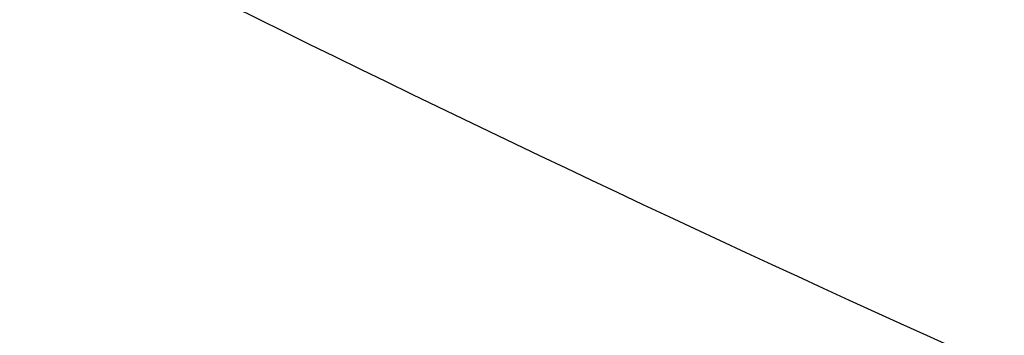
# Model space of a CAD drawing. Header units: millimetres. Extents: x -1649 to 240, y -242 to 238.
# Tile 354 of 656: x -10.26 to -9.28, y -22.402 to -22.088. Entities that reach past the tile are written whole.
import ezdxf

# ---------------------------------------------------------------- set-up
doc = ezdxf.new("R2010")
doc.units = ezdxf.units.MM
for name, color, linetype, true_color in [('BOMBILLA', 7, 'Continuous', 0xfff700), ('NEGRO', 7, 'Continuous', 0x292828), ('PANTALLA', 7, 'Continuous', 0xffffff)]:
    doc.layers.add(name, color=color, linetype=linetype, true_color=true_color)

# ---------------------------------------------------------------- blocks, each defined once
blk = doc.blocks.new('DOME M 29914')
at = {"layer": 'BOMBILLA', "extrusion": (0, 0, -1)}
blk.add_arc((-12.50152331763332, -0.01811837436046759, -330.6345638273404), 24.05871559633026, 180.8118392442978, 0.8118392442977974, dxfattribs=at)
at = {"layer": 'NEGRO', "extrusion": (0, 0, -1)}
for centre, radius, start, end in [((-12.49999999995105, -1.341600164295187e-10, -253.25), 211.4999999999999, 292.5907274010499, 112.5907273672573), ((-12.49999999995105, -1.341600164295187e-10, -253.5), 210, 329.857864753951, 149.8578647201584), ((-12.49999999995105, -1.341600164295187e-10, -253.25), 210.4999999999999, 292.5907274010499, 112.5907273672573), ((-12.49999999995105, -1.341600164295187e-10, -253.5), 206, 329.857864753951, 149.8578647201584), ((-12.49999999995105, -1.341600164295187e-10, -247), 199.5, 292.5907274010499, 112.5907273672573), ((-12.49999999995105, -1.341500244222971e-10, -258.5), 211.5, 292.590727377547, 112.5907273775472), ((-12.49999999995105, -1.341506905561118e-10, -248), 210.5, 292.590727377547, 112.5907273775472), ((-12.49999999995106, -1.341466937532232e-10, -258.4999999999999), 210.5, 292.5907273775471, 112.5907273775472), ((-12.49999999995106, -1.341513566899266e-10, -247.5), 199.5, 292.5907273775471, 112.5907273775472), ((-12.49999999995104, -1.341606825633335e-10, -259.5), 210, 329.8578647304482, 149.8578647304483), ((-12.49999999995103, -1.341431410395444e-10, -259.5), 206, 329.8578647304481, 149.8578647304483), ((-12.49999999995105, -1.341600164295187e-10, -253.25), 211.4999999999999, 112.5907273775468, 292.5907274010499), ((-12.49999999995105, -1.341950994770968e-10, -248), 211.5, 112.5907273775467, 292.5907273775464), ((-12.49999999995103, -1.341977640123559e-10, -258.4999999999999), 211.5, 112.5907273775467, 292.5907273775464), ((-12.49999999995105, -1.341600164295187e-10, -253.25), 210.4999999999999, 112.5907273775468, 292.5907274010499), ((-12.49999999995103, -1.341911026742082e-10, -258.5), 210.5, 112.5907273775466, 292.5907273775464), ((-12.49999999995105, -1.341600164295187e-10, -247), 199.5, 112.5907273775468, 292.5907274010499), ((-12.49999999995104, -1.341873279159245e-10, -247.5), 199.5, 112.5907273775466, 292.5907273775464), ((-12.49999999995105, -1.341600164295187e-10, -253.5), 210, 149.8578647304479, 329.857864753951), ((-12.49999999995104, -1.341280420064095e-10, -259.5), 210, 149.8578647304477, 329.8578647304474), ((-12.49999999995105, -1.341600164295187e-10, -253.5), 206, 149.8578647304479, 329.857864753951), ((-12.49999999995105, -1.341633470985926e-10, -259.5), 206, 149.8578647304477, 329.8578647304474), ((-12.49999999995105, -1.341600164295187e-10, -265.119279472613), 28.40000000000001, 60.27582303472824, 240.2758230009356), ((-12.49999999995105, -1.341569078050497e-10, -265.619279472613), 26.30000000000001, 60.27582301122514, 240.2758230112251), ((-12.49999999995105, -1.341600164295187e-10, -264.369279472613), 26.30000000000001, 60.27582303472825, 240.2758230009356), ((-12.49999999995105, -1.341582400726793e-10, -267.119279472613), 28.40000000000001, 60.27582301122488, 240.2758230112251), ((-12.49999999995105, -1.341600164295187e-10, -265.119279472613), 28.40000000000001, 240.2758230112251, 60.27582303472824), ((-12.49999999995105, -1.3417089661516e-10, -267.119279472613), 28.4, 240.2758230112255, 60.27582301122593), ((-12.49999999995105, -1.341600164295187e-10, -264.369279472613), 26.30000000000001, 240.2758230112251, 60.27582303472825), ((-12.49999999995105, -1.341686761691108e-10, -265.619279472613), 26.3, 240.2758230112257, 60.27582301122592), ((-12.49999999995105, -1.341682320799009e-10, -275.919279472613), 23.1, 240.2758230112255, 60.27582301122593), ((-12.49999999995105, -1.341582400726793e-10, -256.5), 26, 227.962105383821, 47.96210538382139), ((-12.4999999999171, -7.470535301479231e-11, -275.919279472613), 21.85790949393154, 240.2758230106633, 60.27582301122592), ((-12.49999999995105, -1.341600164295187e-10, -273.571862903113), 20.59548659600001, 259.7877403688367, 60.27582302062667), ((-12.49999999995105, -1.341600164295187e-10, -267.568868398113), 20.59548659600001, 260.1318514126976, 60.27582303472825), ((-12.49999999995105, -1.341600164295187e-10, -270.867860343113), 20.59548659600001, 240.2758230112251, 60.27582303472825), ((-12.49999999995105, -1.341631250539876e-10, -252.7), 21.75, 227.962105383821, 47.9621053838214), ((-12.49999999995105, -1.341640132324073e-10, -252.7), 20.95, 227.962105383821, 47.9621053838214), ((-12.49999999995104, -1.341553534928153e-10, -221), 20.94999999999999, 227.9621053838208, 47.9621053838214), ((-12.49999999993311, -1.141173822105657e-10, -281.3), 19.1499999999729, 227.9621053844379, 47.9621053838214), ((-12.49999999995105, -1.341600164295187e-10, -278.271747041), 19.85, 240.4672693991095, 34.66480464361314), ((-12.49999999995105, -1.341600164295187e-10, -275.271747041), 19.85, 240.4672693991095, 34.66480464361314), ((-12.49999999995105, -1.341600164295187e-10, -272.271747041), 19.85, 240.4672693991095, 34.66480464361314), ((-12.49999999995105, -1.341600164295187e-10, -269.271747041), 19.85, 240.4672693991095, 34.66480464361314), ((-12.49999999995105, -1.341600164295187e-10, -266.271747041), 19.85, 240.4672693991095, 34.66480464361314), ((-12.49999999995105, -1.341600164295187e-10, -263.271747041), 19.85, 240.4672693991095, 34.66480464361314), ((-12.49999999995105, -1.341600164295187e-10, -260.271747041), 19.85, 240.4672693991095, 34.66480464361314), ((-12.49999999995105, -1.341600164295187e-10, -257.271747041), 19.85, 240.4672693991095, 34.66480464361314), ((-12.49999999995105, -1.341600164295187e-10, -254.271747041), 19.85, 240.4672693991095, 34.66480464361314), ((-12.49999999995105, -1.341600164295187e-10, -251.271747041), 19.85, 240.4672693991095, 34.66480464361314), ((-12.49999999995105, -1.341600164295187e-10, -248.271747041), 19.85, 240.4672693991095, 34.66480464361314), ((-12.49999999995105, -1.341600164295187e-10, -245.271747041), 19.85, 240.4672693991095, 34.66480464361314), ((-12.49999999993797, -1.262969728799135e-10, -242.3), 19.85000000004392, 237.220322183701, 30.95717537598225), ((-12.49999999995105, -1.341600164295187e-10, -258.5), 32.49999999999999, 179.8578647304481, 359.8578647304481), ((-12.49999999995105, -1.341600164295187e-10, -257.5), 32.49999999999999, 179.8578647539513, 359.8578647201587), ((-12.49999999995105, -1.341600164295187e-10, -258.4999999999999), 20.25, 179.8578647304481, 359.8578647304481), ((-12.49999999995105, -1.341600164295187e-10, -242.9861459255), 19.85, 227.9621053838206, 308.5412627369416), ((-12.49999999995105, -1.341600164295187e-10, -271.519279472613), 23.10000000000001, 271.3777590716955, 317.1738869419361), ((-12.49999999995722, -1.265829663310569e-10, -274.9192794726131), 20.59548659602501, 240.2758230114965, 309.1348829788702)]:
    blk.add_arc(centre, radius, start, end, dxfattribs=at)
at = {"layer": 'NEGRO'}
for centre, radius, start, end in [((12.49999999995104, -1.341891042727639e-10, 248), 211.5, 67.4092726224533, 247.4092726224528), ((12.49999999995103, -1.341704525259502e-10, 246.5), 210, 67.4092726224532, 247.4092726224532), ((12.49999999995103, -1.341822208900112e-10, 247.5), 210, 67.40927262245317, 210.1421352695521), ((12.49999999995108, -1.341893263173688e-10, 247.5), 210.0000000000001, 67.40927262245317, 210.1421352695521), ((12.49999999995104, -1.341498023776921e-10, 247.5), 206, 30.14213526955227, 210.1421352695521), ((12.49999999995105, -1.341773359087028e-10, 246.5), 199.5, 67.40927262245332, 247.4092726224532), ((12.49999999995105, -1.341449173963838e-10, 248), 210.5, 247.4092726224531, 67.4092726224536), ((12.49999999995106, -1.341553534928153e-10, 246.5), 210, 247.4092726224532, 67.4092726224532), ((12.49999999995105, -1.34168010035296e-10, 246.5), 199.5, 247.4092726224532, 67.4092726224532), ((12.49999999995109, -1.341751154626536e-10, 247.5), 210, 247.4092726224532, 30.14213526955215), ((12.49999999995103, -1.341253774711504e-10, 247.5), 210.0000000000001, 247.4092726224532, 30.14213526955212), ((12.49999999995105, -1.341600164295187e-10, 247.5), 206, 210.1421352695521, 30.14213526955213), ((12.49999999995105, -1.341644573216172e-10, 263.1192794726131), 28.4, 299.7241769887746, 119.7241769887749), ((12.49999999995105, -1.341675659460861e-10, 263.1192794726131), 26.3, 299.7241769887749, 119.7241769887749), ((12.49999999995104, -1.341537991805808e-10, 263.119279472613), 28.40000000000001, 119.7241769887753, 299.7241769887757), ((12.49999999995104, -1.341571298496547e-10, 263.119279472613), 26.30000000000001, 119.7241769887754, 299.7241769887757), ((12.49999999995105, -1.341597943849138e-10, 255.7), 26, 132.0378946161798, 312.0378946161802), ((12.49999999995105, -1.341600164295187e-10, 256.1), 26, 132.0378946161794, 312.0378946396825), ((12.49999999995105, -1.341600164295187e-10, 269.359777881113), 21.85790949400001, 119.7241769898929, 299.724176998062), ((12.49999999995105, -1.341600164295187e-10, 272.359777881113), 21.85790949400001, 119.7241769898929, 299.724176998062), ((12.49999999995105, -1.341600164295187e-10, 274.513097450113), 21.85790949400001, 119.7241769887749, 286.8801097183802), ((12.49999999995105, -1.341617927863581e-10, 256.5), 24.75, 132.0378946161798, 312.0378946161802), ((12.49999999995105, -1.341622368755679e-10, 255.7), 24.75, 132.0378946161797, 312.0378946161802), ((12.49999999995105, -1.341604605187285e-10, 265.619279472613), 20.59548659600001, 119.7241769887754, 299.7241769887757), ((12.49999999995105, -1.341640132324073e-10, 221), 21.75, 132.0378946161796, 312.0378946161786), ((12.49999999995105, -1.341600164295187e-10, 236.85), 21.75, 132.0378946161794, 312.0378946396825), ((12.49999999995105, -1.341600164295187e-10, 236.85), 20.95, 132.0378946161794, 312.0378946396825), ((12.49999999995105, -1.341600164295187e-10, 256.5), 32.49999999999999, 180.1421352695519, 0.1421352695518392), ((12.49999999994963, -1.929703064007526e-10, 267.1192794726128), 23.09999999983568, 222.8261130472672, 268.6222409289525)]:
    blk.add_arc(centre, radius, start, end, dxfattribs=at)
for points, weights in [([(93.57808880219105, 194.866481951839, 246.9393398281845), (-296.1548751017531, 357.0226595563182, 246.9393398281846), (-458.3110527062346, -32.71030434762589, 246.9393398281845), (-68.57808880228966, -194.8664819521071, 246.9393398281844)], [0.8164906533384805, 0.2721635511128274, 0.2721635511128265, 0.8164906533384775]), ([(93.3064566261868, 194.2136297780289, 247.6464466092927), (-295.1208029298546, 355.826543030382, 247.6464466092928), (-456.7337161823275, -32.60071652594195, 247.6464466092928), (-68.3064566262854, -194.213629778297, 247.6464466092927)], [0.8164906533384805, 0.2721635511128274, 0.2721635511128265, 0.8164906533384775]), ([(-68.57808880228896, -194.8664819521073, 246.9393398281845), (321.1548751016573, -357.0226595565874, 246.9393398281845), (483.3110527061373, 32.71030434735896, 246.9393398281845), (93.57808880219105, 194.866481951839, 246.9393398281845)], [0.8164906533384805, 0.2721635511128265, 0.2721635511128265, 0.8164906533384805]), ([(-68.3064566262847, -194.2136297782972, 247.6464466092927), (320.1208029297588, -355.8265430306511, 247.6464466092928), (481.7337161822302, 32.600716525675, 247.6464466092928), (93.3064566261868, 194.2136297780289, 247.6464466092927)], [0.8164906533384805, 0.2721635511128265, 0.2721635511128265, 0.8164906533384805]), ([(-2.652660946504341, 16.8063681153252, 254.821320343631), (-36.26539717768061, -13.49895377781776, 254.8213203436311), (-5.960075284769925, -47.11169000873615, 254.8213203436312), (27.65266094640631, -16.80636811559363, 254.8213203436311)], [0.8164906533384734, 0.2721635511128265, 0.2721635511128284, 0.816490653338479]), ([(-2.273865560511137, 16.38623235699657, 255.3870057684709), (-35.04633027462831, -13.1614987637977, 255.3870057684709), (-5.498599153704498, -45.93396347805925, 255.3870057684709), (27.27386556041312, -16.38623235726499, 255.3870057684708)], [0.816490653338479, 0.2721635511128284, 0.2721635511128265, 0.8164906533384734]), ([(-1.573958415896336, 15.60993985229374, 219.2322330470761), (-32.79383812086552, -12.53797697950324, 219.2322330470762), (-4.645921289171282, -43.75785668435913, 219.2322330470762), (26.57395841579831, -15.60993985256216, 219.2322330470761)], [0.816490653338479, 0.2721635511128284, 0.2721635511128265, 0.8164906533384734]), ([(-1.195163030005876, 15.18980409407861, 219.7979184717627), (-31.57477121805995, -12.20052196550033, 219.7979184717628), (-4.184445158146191, -42.58013015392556, 219.7979184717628), (26.19516302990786, -15.18980409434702, 219.7979184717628)], [0.8164906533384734, 0.2721635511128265, 0.2721635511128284, 0.816490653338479])]:
    blk.add_rational_spline(points, weights, degree=3, dxfattribs=at)
for points, weights, knots in [([(6.907576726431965, -20.47675540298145, 265.680037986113), (18.72983697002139, -23.70554248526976, 265.930037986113), (27.43717872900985, -15.08155832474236, 266.180037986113), (36.14452048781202, -6.457574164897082, 266.430037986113), (33.02960200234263, 5.395197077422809, 266.680037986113), (29.91468351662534, 17.24796832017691, 266.930037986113), (18.09242327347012, 20.47675540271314, 267.180037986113), (6.270163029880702, 23.70554248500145, 267.430037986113), (-2.437178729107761, 15.08155832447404, 267.680037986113), (-11.14452048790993, 6.457574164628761, 267.9300379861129), (-8.029602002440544, -5.39519707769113, 268.180037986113), (-4.914683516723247, -17.24796832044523, 268.430037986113), (6.907576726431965, -20.47675540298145, 268.680037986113), (18.72983697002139, -23.70554248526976, 268.930037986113), (27.43717872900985, -15.08155832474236, 269.180037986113), (36.14452048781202, -6.457574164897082, 269.430037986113), (33.02960200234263, 5.395197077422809, 269.680037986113), (29.91468351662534, 17.24796832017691, 269.930037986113), (18.09242327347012, 20.47675540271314, 270.180037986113), (6.270163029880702, 23.70554248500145, 270.430037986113), (-2.437178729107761, 15.08155832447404, 270.680037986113), (-11.14452048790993, 6.457574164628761, 270.9300379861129), (-8.029602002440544, -5.39519707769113, 271.180037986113), (-4.914683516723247, -17.24796832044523, 271.430037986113), (6.907576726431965, -20.47675540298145, 271.680037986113), (18.72983697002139, -23.70554248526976, 271.930037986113), (27.43717872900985, -15.08155832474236, 272.180037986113), (36.14452048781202, -6.457574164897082, 272.430037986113), (33.02960200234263, 5.395197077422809, 272.680037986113), (29.91468351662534, 17.24796832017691, 272.930037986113), (18.09242327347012, 20.47675540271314, 273.180037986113), (6.270163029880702, 23.70554248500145, 273.430037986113), (-2.437178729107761, 15.08155832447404, 273.680037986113), (-11.14452048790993, 6.457574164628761, 273.9300379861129), (-8.029602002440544, -5.39519707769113, 274.180037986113), (-4.914683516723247, -17.24796832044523, 274.430037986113), (6.907576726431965, -20.47675540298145, 274.680037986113), (18.72983697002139, -23.70554248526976, 274.930037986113), (27.43717872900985, -15.08155832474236, 275.180037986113), (33.52303629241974, -9.053962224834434, 275.3547714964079), (33.72102674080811, -0.4906464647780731, 275.5505846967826)], [1, 0.866025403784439, 1, 0.866025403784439, 1, 0.866025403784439, 1, 0.866025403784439, 1, 0.866025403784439, 1, 0.866025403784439, 1, 0.866025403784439, 1, 0.866025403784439, 1, 0.866025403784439, 1, 0.866025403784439, 1, 0.866025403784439, 1, 0.866025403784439, 1, 0.866025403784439, 1, 0.866025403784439, 1, 0.866025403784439, 1, 0.866025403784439, 1, 0.866025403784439, 1, 0.866025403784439, 1, 0.866025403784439, 1, 0.9024248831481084, 0.946979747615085], [0, 0, 0, 0.0416666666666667, 0.0416666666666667, 0.0833333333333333, 0.0833333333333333, 0.125, 0.125, 0.166666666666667, 0.166666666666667, 0.208333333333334, 0.208333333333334, 0.25, 0.25, 0.291666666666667, 0.291666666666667, 0.333333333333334, 0.333333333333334, 0.375, 0.375, 0.416666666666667, 0.416666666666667, 0.458333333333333, 0.458333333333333, 0.5, 0.5, 0.541666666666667, 0.541666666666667, 0.583333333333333, 0.583333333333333, 0.625, 0.625, 0.666666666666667, 0.666666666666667, 0.708333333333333, 0.708333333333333, 0.75, 0.75, 0.791666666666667, 0.791666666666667, 0.8220129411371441, 0.8220129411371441, 0.8220129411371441]), ([(6.907576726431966, -20.47675540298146, 267.788785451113), (18.72983697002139, -23.70554248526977, 268.038785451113), (27.43717872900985, -15.08155832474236, 268.288785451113), (36.14452048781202, -6.457574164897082, 268.538785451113), (33.02960200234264, 5.39519707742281, 268.788785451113), (29.91468351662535, 17.24796832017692, 269.038785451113), (18.09242327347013, 20.47675540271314, 269.288785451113), (6.270163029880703, 23.70554248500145, 269.538785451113), (-2.437178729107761, 15.08155832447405, 269.788785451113), (-11.14452048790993, 6.457574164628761, 270.038785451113), (-8.029602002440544, -5.39519707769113, 270.288785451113), (-4.914683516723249, -17.24796832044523, 270.538785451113), (6.907576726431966, -20.47675540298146, 270.788785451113), (18.72983697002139, -23.70554248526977, 271.038785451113), (27.43717872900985, -15.08155832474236, 271.288785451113), (36.14452048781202, -6.457574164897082, 271.538785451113), (33.02960200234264, 5.39519707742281, 271.788785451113), (29.91468351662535, 17.24796832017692, 272.038785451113), (18.09242327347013, 20.47675540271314, 272.288785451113), (6.270163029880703, 23.70554248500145, 272.538785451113), (-2.437178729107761, 15.08155832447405, 272.788785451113), (-11.14452048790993, 6.457574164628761, 273.038785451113), (-8.029602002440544, -5.39519707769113, 273.288785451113), (-4.914683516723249, -17.24796832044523, 273.538785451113), (6.907576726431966, -20.47675540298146, 273.788785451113), (18.72983697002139, -23.70554248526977, 274.038785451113), (27.43717872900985, -15.08155832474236, 274.288785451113), (36.14452048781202, -6.457574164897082, 274.538785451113), (33.02960200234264, 5.39519707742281, 274.788785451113), (29.91468351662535, 17.24796832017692, 275.038785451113), (18.09242327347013, 20.47675540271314, 275.288785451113), (12.34638650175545, 22.04606016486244, 275.4102942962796), (6.622775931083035, 20.39683669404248, 275.5505617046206)], [1, 0.866025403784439, 1, 0.866025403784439, 1, 0.866025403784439, 1, 0.866025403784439, 1, 0.866025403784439, 1, 0.866025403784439, 1, 0.866025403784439, 1, 0.866025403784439, 1, 0.866025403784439, 1, 0.866025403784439, 1, 0.866025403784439, 1, 0.866025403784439, 1, 0.866025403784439, 1, 0.866025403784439, 1, 0.866025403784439, 1, 0.9300682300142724, 0.9331421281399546], [0, 0, 0, 0.0416666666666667, 0.0416666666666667, 0.0833333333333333, 0.0833333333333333, 0.125, 0.125, 0.166666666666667, 0.166666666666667, 0.208333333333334, 0.208333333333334, 0.25, 0.25, 0.291666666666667, 0.291666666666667, 0.333333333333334, 0.333333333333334, 0.375, 0.375, 0.416666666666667, 0.416666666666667, 0.458333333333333, 0.458333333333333, 0.5, 0.5, 0.541666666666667, 0.541666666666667, 0.583333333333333, 0.583333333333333, 0.625, 0.625, 0.646749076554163, 0.646749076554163, 0.646749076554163]), ([(23.33770145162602, -18.98189755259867, 274.5958667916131), (15.47519105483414, -23.47099249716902, 274.395818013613), (6.74127664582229, -21.08566605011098, 274.216459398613), (-5.432538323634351, -17.76086557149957, 273.9664593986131), (-8.640084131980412, -5.555632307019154, 273.716459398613), (-11.84762994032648, 6.649600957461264, 273.466459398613), (-2.881360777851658, 15.53003374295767, 273.216459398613), (-0.8367582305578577, 17.55506279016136, 273.159451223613), (1.662298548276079, 18.98189755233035, 273.095866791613)], [0.94918348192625, 0.900100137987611, 1, 0.866025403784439, 1, 0.866025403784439, 1, 0.965925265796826, 0.949183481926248], [3.772535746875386, 3.772535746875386, 3.772535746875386, 3.803605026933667, 3.803605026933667, 3.845271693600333, 3.845271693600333, 3.886938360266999, 3.886938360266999, 3.897535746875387, 3.897535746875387, 3.897535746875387]), ([(23.33770145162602, -18.98189755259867, 271.595866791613), (15.47519105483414, -23.47099249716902, 271.3958180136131), (6.74127664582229, -21.08566605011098, 271.216459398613), (-5.432538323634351, -17.76086557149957, 270.9664593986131), (-8.640084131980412, -5.555632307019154, 270.716459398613), (-11.84762994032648, 6.649600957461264, 270.4664593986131), (-2.881360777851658, 15.53003374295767, 270.216459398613), (-0.8367582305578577, 17.55506279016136, 270.159451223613), (1.662298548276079, 18.98189755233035, 270.095866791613)], [0.94918348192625, 0.900100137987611, 1, 0.866025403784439, 1, 0.866025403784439, 1, 0.965925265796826, 0.949183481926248], [4.022535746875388, 4.022535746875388, 4.022535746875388, 4.053605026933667, 4.053605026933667, 4.095271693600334, 4.095271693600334, 4.136938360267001, 4.136938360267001, 4.147535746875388, 4.147535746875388, 4.147535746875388]), ([(1.662298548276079, 18.98189755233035, 267.123688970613), (-0.8367582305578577, 17.55506279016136, 267.187273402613), (-2.881360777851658, 15.53003374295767, 267.244281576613), (-11.84762994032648, 6.649600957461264, 267.494281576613), (-8.640084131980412, -5.555632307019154, 267.744281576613), (-5.432538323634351, -17.76086557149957, 267.9942815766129), (6.74127664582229, -21.08566605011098, 268.244281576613), (15.47519105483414, -23.47099249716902, 268.4236401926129), (23.33770145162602, -18.98189755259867, 268.623688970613)], [0.949183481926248, 0.965925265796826, 1, 0.866025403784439, 1, 0.866025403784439, 1, 0.900100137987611, 0.949183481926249], [0.156069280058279, 0.156069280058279, 0.156069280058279, 0.166666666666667, 0.166666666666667, 0.208333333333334, 0.208333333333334, 0.25, 0.25, 0.281069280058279, 0.281069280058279, 0.281069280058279]), ([(1.662298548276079, 18.98189755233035, 270.123688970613), (-0.8367582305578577, 17.55506279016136, 270.1872734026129), (-2.881360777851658, 15.53003374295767, 270.244281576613), (-11.84762994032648, 6.649600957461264, 270.4942815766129), (-8.640084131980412, -5.555632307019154, 270.744281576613), (-5.432538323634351, -17.76086557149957, 270.9942815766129), (6.74127664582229, -21.08566605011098, 271.244281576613), (15.47519105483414, -23.47099249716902, 271.4236401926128), (23.33770145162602, -18.98189755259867, 271.623688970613)], [0.949183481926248, 0.965925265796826, 1, 0.866025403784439, 1, 0.866025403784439, 1, 0.900100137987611, 0.94918348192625], [0.406069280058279, 0.406069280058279, 0.406069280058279, 0.416666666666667, 0.416666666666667, 0.458333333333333, 0.458333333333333, 0.5, 0.5, 0.53106928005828, 0.53106928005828, 0.53106928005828]), ([(1.662298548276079, 18.98189755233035, 273.123688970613), (-0.8367582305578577, 17.55506279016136, 273.1872734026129), (-2.881360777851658, 15.53003374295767, 273.244281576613), (-11.84762994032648, 6.649600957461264, 273.494281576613), (-8.640084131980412, -5.555632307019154, 273.744281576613), (-5.432538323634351, -17.76086557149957, 273.994281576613), (6.74127664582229, -21.08566605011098, 274.244281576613), (15.47519105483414, -23.47099249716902, 274.4236401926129), (23.33770145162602, -18.98189755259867, 274.623688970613)], [0.949183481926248, 0.965925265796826, 1, 0.866025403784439, 1, 0.866025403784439, 1, 0.900100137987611, 0.94918348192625], [0.656069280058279, 0.656069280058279, 0.656069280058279, 0.666666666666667, 0.666666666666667, 0.708333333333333, 0.708333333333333, 0.75, 0.75, 0.78106928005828, 0.78106928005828, 0.78106928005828]), ([(22.71176041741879, -17.88558126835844, 272.4952017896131), (15.30335626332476, -22.11540456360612, 272.2951530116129), (7.073876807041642, -19.86784475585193, 272.1157943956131), (-4.396828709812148, -16.7350710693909, 271.865794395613), (-7.419119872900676, -5.234761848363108, 271.6157943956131), (-10.44141103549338, 6.265547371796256, 271.365794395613), (-1.992996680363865, 14.63308290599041, 271.1157943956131), (-0.06648196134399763, 16.5411546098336, 271.058786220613), (2.288239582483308, 17.88558126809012, 270.995201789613)], [0.949183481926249, 0.900100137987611, 1, 0.866025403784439, 1, 0.866025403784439, 1, 0.965925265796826, 0.949183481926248], [1.281069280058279, 1.281069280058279, 1.281069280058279, 1.312138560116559, 1.312138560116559, 1.353805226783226, 1.353805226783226, 1.395471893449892, 1.395471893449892, 1.40606928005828, 1.40606928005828, 1.40606928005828]), ([(22.71176041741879, -17.88558126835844, 269.495201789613), (15.30335626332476, -22.11540456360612, 269.295153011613), (7.073876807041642, -19.86784475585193, 269.1157943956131), (-4.396828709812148, -16.7350710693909, 268.865794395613), (-7.419119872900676, -5.234761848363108, 268.6157943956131), (-10.44141103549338, 6.265547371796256, 268.365794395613), (-1.992996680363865, 14.63308290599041, 268.1157943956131), (-0.06648196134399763, 16.5411546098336, 268.0587862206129), (2.288239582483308, 17.88558126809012, 267.9952017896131)], [0.949183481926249, 0.900100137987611, 1, 0.866025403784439, 1, 0.866025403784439, 1, 0.965925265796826, 0.949183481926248], [6.203731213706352, 6.203731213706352, 6.203731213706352, 6.234800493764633, 6.234800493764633, 6.2764671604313, 6.2764671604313, 6.318133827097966, 6.318133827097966, 6.328731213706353, 6.328731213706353, 6.328731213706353]), ([(2.288239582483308, 17.88558126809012, 269.240518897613), (-0.06648196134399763, 16.5411546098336, 269.3041033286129), (-1.992996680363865, 14.63308290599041, 269.3611115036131), (-10.44141103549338, 6.265547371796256, 269.611111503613), (-7.419119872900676, -5.234761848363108, 269.8611115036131), (-4.396828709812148, -16.7350710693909, 270.111111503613), (7.073876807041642, -19.86784475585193, 270.3611115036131), (15.30335626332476, -22.11540456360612, 270.5404701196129), (22.71176041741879, -17.88558126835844, 270.740518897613)], [0.949183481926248, 0.965925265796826, 1, 0.866025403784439, 1, 0.866025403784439, 1, 0.900100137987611, 0.949183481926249], [1.187138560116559, 1.187138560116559, 1.187138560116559, 1.197735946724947, 1.197735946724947, 1.239402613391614, 1.239402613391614, 1.28106928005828, 1.28106928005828, 1.312138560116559, 1.312138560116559, 1.312138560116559]), ([(2.288239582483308, 17.88558126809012, 272.2405188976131), (-0.06648196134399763, 16.5411546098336, 272.3041033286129), (-1.992996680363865, 14.63308290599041, 272.3611115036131), (-10.44141103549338, 6.265547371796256, 272.611111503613), (-7.419119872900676, -5.234761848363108, 272.8611115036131), (-4.396828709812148, -16.7350710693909, 273.111111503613), (7.073876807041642, -19.86784475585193, 273.3611115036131), (15.30335626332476, -22.11540456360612, 273.540470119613), (22.71176041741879, -17.88558126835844, 273.740518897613)], [0.949183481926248, 0.965925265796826, 1, 0.866025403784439, 1, 0.866025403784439, 1, 0.900100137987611, 0.949183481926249], [1.437138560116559, 1.437138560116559, 1.437138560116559, 1.447735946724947, 1.447735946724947, 1.489402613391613, 1.489402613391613, 1.53106928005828, 1.53106928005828, 1.56213856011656, 1.56213856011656, 1.56213856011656])]:
    blk.add_rational_spline(points, weights, degree=2, knots=knots, dxfattribs=at)
for points in [[(-81.44199946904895, -154.7123160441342, 0.5), (3.009083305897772, -8.43874992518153, 0.5)], [(3.009083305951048, -8.438749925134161, 13), (-81.44199946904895, -154.7123160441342, 13)], [(-79.94199946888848, -152.1142398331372, 25.49999999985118), (3.009083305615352, -8.438749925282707, 25.50000000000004)], [(9.937286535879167, -12.43874992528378, 0.5000000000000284), (-74.51379623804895, -158.7123160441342, 0.5)], [(9.937286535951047, -12.43874992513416, 13), (-74.51379623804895, -158.7123160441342, 13)], [(9.937286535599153, -12.4387499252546, 25.5), (-73.01379623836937, -156.1142398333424, 25.49999999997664)], [(4.999999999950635, -12.99038105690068, 0.5), (-77.50000000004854, -155.8845726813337, 0.5)], [(4.999999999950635, -12.99038105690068), (-77.50000000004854, -155.8845726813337)], [(8.24759526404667, -14.86538105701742), (-74.25240473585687, -157.7595726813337)], [(-74.25240473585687, -157.7595726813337, 0.5), (8.24759526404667, -14.86538105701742, 0.5000000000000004)], [(8.247595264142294, -14.86538105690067, 0.25), (-74.25240473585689, -157.7595726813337, 0.25)]]:
    blk.add_open_spline(points, degree=1, dxfattribs=at)
blk.add_open_spline([(22.88069400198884, -18.18146319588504, 275.2599914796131), (22.37034527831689, -18.46368268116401, 275.2520334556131), (21.64882388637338, -18.83872435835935, 275.240781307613), (20.20725946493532, -19.42873560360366, 275.218961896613), (19.66677423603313, -19.62924196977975, 275.210865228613), (18.76198188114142, -19.91478353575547, 275.197484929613), (18.44472608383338, -20.00737719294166, 275.192818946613), (17.94509204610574, -20.1393129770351, 275.185511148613), (17.77459116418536, -20.18212932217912, 275.183023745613), (17.42566318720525, -20.26488805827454, 275.1779459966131), (17.22590366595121, -20.30930058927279, 275.1750466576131), (15.77642545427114, -20.61303677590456, 275.154051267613), (14.60160690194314, -20.73330595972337, 275.137496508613), (13.046242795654, -20.79132946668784, 275.115826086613), (12.56185365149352, -20.79010295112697, 275.109129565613), (11.88800167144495, -20.76828234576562, 275.099875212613), (11.67215687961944, -20.75766359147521, 275.096922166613), (11.36162959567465, -20.7379353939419, 275.0926902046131), (11.20967482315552, -20.72711976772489, 275.090623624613), (11.0626894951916, -20.71509136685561, 275.088631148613), (10.96580372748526, -20.7068257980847, 275.087319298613), (10.93930633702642, -20.70454375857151, 275.086960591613), (10.32072164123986, -20.6474650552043, 275.078604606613), (9.78822979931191, -20.57632055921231, 275.0714852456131), (9.01713831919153, -20.4445726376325, 275.061268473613), (8.76470717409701, -20.39648237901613, 275.057939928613), (8.393089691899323, -20.31875801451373, 275.0530626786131), (8.209037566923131, -20.27849829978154, 275.050652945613), (7.99740560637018, -20.22922685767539, 275.047892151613), (7.892365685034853, -20.204033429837, 275.046524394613), (7.847515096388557, -20.19311863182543, 275.045940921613), (7.817651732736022, -20.18581617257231, 275.045552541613), (7.815416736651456, -20.18528184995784, 275.045523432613), (6.905513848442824, -19.96065344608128, 275.033697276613), (6.226958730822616, -19.7343698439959, 275.024662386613), (5.493012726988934, -19.47012648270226, 275.014759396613), (5.295630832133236, -19.39402795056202, 275.012066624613), (5.068156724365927, -19.30413569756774, 275.008939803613), (5.003772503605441, -19.27818281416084, 275.008049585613), (4.924151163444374, -19.24577894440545, 275.006942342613), (4.888580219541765, -19.23120554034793, 275.006445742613), (4.859339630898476, -19.21914489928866, 275.006034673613), (4.841250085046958, -19.21166889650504, 275.0057796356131), (4.849641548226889, -19.21515640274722, 275.0058992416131), (3.265202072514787, -18.55775271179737, 274.983400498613), (1.399761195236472, -17.56557525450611, 274.9546426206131), (-0.4988035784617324, -15.97514236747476, 274.919279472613)], degree=3, knots=[0, 0, 0, 0, 0.124999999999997, 0.124999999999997, 0.187499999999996, 0.187499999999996, 0.218749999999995, 0.218749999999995, 0.234374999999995, 0.234374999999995, 0.249999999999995, 0.249999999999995, 0.374999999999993, 0.374999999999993, 0.437499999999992, 0.437499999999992, 0.468749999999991, 0.468749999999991, 0.484374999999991, 0.49218749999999, 0.49218749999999, 0.49999999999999, 0.49999999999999, 0.562499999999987, 0.562499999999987, 0.593749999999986, 0.593749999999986, 0.609374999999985, 0.617187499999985, 0.621093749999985, 0.623046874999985, 0.623046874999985, 0.624999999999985, 0.624999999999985, 0.687499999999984, 0.687499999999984, 0.718749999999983, 0.718749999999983, 0.734374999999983, 0.734374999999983, 0.742187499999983, 0.746093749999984, 0.746093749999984, 0.749999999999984, 0.749999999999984, 1, 1, 1, 1], dxfattribs=at)
at = {"layer": 'PANTALLA', "extrusion": (0, 0, -1)}
for radius in [210, 206]:
    blk.add_arc((-12.49999999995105, -1.341611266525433e-10, -259.5), radius, 59.85786473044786, 239.8578647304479, dxfattribs=at)
at = {"layer": 'PANTALLA'}
for radius in [210, 206]:
    blk.add_arc((12.49999999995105, -1.341600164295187e-10, 259.5), radius, 120.1421352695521, 300.1421352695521, dxfattribs=at)
at = {"layer": 'PANTALLA', "extrusion": (0.864782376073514, 0.5021468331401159, 3.049165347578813e-17)}
for radius in [210, 206]:
    blk.add_arc((-6.276835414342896, 259.5, 10.80977970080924), radius, 0, 180, dxfattribs=at)
at = {"layer": 'PANTALLA', "extrusion": (0.502146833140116, -0.864782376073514, 0)}
for centre, radius, start in [((10.80977970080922, 259.5000000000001, 6.276835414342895), 210, 358.5434189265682), ((10.80977970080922, 259.5000000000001, 6.276835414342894), 206, 358.5151295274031)]:
    blk.add_arc(centre, radius, start, 180, dxfattribs=at)
at = {"layer": 'PANTALLA'}
for points, knots in [([(-152.2349515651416, 130.1303219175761, 254.1619244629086), (-148.4311605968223, 134.9456279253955, 254.1619244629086), (-144.4180670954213, 139.5918377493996, 254.1619244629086), (-135.9963979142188, 148.5192942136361, 254.1619244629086), (-131.5918717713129, 152.7962481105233, 254.1619244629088), (-124.7138543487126, 158.9127901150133, 254.1619244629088), (-122.3769522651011, 160.9009771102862, 254.1619244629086), (-117.6176894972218, 164.7734917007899, 254.1619244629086), (-115.1959005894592, 166.6573540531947, 254.1619244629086), (-111.5026355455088, 169.4024914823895, 254.1619244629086), (-110.2615802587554, 170.3039992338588, 254.1619244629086), (-107.7599337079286, 172.0796504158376, 254.1619244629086), (-106.4994175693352, 172.9537405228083, 254.1619244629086), (-103.9594537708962, 174.6741348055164, 254.1619244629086), (-102.6800823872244, 175.520387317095, 254.1619244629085), (-100.7472989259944, 176.7686126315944, 254.1619244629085), (-100.1007342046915, 177.1811721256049, 254.1619244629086), (-98.8032001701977, 177.9991313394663, 254.1619244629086), (-98.15215282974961, 178.4045800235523, 254.1619244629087), (-97.49894991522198, 178.806420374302, 254.1619244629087), (-96.74110677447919, 179.2726337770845, 254.1619244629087), (-95.98024954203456, 179.7340592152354, 254.1619244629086), (-94.45285327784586, 180.6471250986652, 254.1619244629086), (-93.68619060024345, 181.0988390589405, 254.1619244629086), (-92.91676112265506, 181.5456180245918, 254.1619244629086), (-92.14730831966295, 181.9924105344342, 254.1619244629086), (-91.37496414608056, 182.4343399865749, 254.1619244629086), (-89.82484464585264, 183.3082725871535, 254.1619244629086), (-89.04694384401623, 183.7403460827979, 254.1619244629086), (-88.2664026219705, 184.1674158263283, 254.1619244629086), (-87.59360014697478, 184.5355367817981, 254.1619244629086), (-86.91874742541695, 184.8999885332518, 254.1619244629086), (-85.56516968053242, 185.6214309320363, 254.1619244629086), (-84.88636327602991, 185.9784647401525, 254.1619244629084), (-82.84422539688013, 187.0383287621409, 254.1619244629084), (-81.47507822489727, 187.7299720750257, 254.1619244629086), (-78.72187086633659, 189.0831246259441, 254.1619244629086), (-77.33789335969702, 189.7445932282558, 254.1619244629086), (-74.55568938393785, 191.0370767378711, 254.1619244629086), (-73.15754646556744, 191.6680528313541, 254.1619244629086), (-68.94266623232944, 193.5148800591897, 254.1619244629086), (-66.1060665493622, 194.6843676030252, 254.1619244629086), (-60.38365236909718, 196.8981714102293, 254.1619244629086), (-57.49852536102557, 197.9422217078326, 254.1619244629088), (-48.77692298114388, 200.883796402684, 254.1619244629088), (-42.87909702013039, 202.5890336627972, 254.1619244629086), (-30.95104446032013, 205.4779007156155, 254.1619244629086), (-24.92655343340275, 206.6601414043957, 254.1619244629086), (-18.85895380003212, 207.5767833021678, 254.1619244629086), (-11.78366055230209, 208.6456590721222, 254.1619244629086), (-4.65834489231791, 209.3520919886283, 254.1619244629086), (9.636526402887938, 210.0345393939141, 254.1619244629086), (16.79673406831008, 210.0101076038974, 254.1619244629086), (38.24090065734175, 208.8396227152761, 254.1619244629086), (52.42274021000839, 206.5980561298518, 254.1619244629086), (66.26563000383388, 202.9304363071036, 254.1619244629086), (80.09839053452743, 199.2655001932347, 254.1619244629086), (93.52017523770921, 194.1958114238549, 254.1619244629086), (112.7181359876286, 184.6048689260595, 254.1619244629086), (118.9472309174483, 181.0845643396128, 254.1619244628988), (131.0218246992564, 173.4220559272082, 254.1619244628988), (136.8594390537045, 169.2848555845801, 254.1619244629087), (142.474544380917, 164.8578865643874, 254.1619244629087), (152.8431851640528, 156.6832132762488, 254.1619244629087), (162.4174956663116, 147.5485799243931, 254.1619244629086), (179.722944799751, 127.6022165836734, 254.1619244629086), (187.4154922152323, 116.8349670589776, 254.1619244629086), (194.0456180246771, 105.416761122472, 254.1619244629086), (200.6757438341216, 93.99855518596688, 254.1619244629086), (206.2138776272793, 81.98031812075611, 254.1619244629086), (214.9589424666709, 57.06325928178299, 254.1619244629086), (218.1463719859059, 44.22000264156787, 254.1619244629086), (220.1063333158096, 31.16272319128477, 254.1619244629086), (221.167744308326, 24.09159391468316, 254.1619244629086), (221.8671954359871, 16.9708540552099, 254.1619244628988), (222.5367079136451, 2.68584081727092, 254.1619244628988), (222.5063320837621, -4.469104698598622, 254.1619244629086), (221.3196483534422, -25.89664904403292, 254.1619244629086), (219.0695100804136, -40.06643826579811, 254.1619244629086), (215.3956309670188, -53.89682628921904, 254.1619244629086), (211.7190615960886, -67.73734183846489, 254.1619244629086), (206.6359550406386, -81.16534323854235, 254.1619244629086), (197.0227043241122, -100.369710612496, 254.1619244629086), (193.4946289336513, -106.6004292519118, 254.1619244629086), (185.8159999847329, -118.6771729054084, 254.1619244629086), (181.6704677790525, -124.5153004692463, 254.1619244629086), (177.2349515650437, -130.1303219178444, 254.1619244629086), (173.4311605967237, -134.9456279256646, 254.1619244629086), (169.4180670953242, -139.5918377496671, 254.1619244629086), (160.9963979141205, -148.5192942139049, 254.1619244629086), (156.5918717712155, -152.7962481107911, 254.1619244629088), (149.7138543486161, -158.9127901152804, 254.1619244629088), (147.3769522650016, -160.9009771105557, 254.1619244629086), (142.6176894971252, -164.7734917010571, 254.1619244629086), (140.1959005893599, -166.6573540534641, 254.1619244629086), (136.5026355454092, -169.4024914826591, 254.1619244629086), (135.2615802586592, -170.3039992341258, 254.1619244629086), (132.7599337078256, -172.0796504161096, 254.1619244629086), (131.4994175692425, -172.9537405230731, 254.1619244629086), (128.9594537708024, -174.6741348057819, 254.1619244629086), (127.6800823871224, -175.520387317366, 254.1619244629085), (125.7472989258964, -176.7686126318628, 254.1619244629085), (125.1007342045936, -177.1811721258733, 254.1619244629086), (123.8032001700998, -177.9991313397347, 254.1619244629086), (123.1521528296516, -178.4045800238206, 254.1619244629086), (122.498949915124, -178.8064203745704, 254.1619244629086), (121.7411067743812, -179.2726337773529, 254.1619244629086), (120.9802495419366, -179.7340592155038, 254.1619244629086), (119.4528532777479, -180.6471250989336, 254.1619244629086), (118.6861906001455, -181.0988390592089, 254.1619244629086), (117.9167611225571, -181.5456180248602, 254.1619244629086), (117.147308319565, -181.9924105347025, 254.1619244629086), (116.3749641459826, -182.4343399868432, 254.1619244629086), (114.8248446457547, -183.3082725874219, 254.1619244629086), (114.0469438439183, -183.7403460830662, 254.1619244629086), (113.2664026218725, -184.1674158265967, 254.1619244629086), (112.5936001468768, -184.5355367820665, 254.1619244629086), (111.918747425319, -184.8999885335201, 254.1619244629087), (110.5651696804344, -185.6214309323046, 254.1619244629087), (109.8863632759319, -185.9784647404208, 254.1619244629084), (107.8442253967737, -187.0383287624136, 254.1619244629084), (106.4750782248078, -187.7299720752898, 254.1619244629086), (103.7218708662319, -189.0831246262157, 254.1619244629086), (102.3378933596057, -189.744593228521, 254.1619244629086), (99.55568938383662, -191.037076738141, 254.1619244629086), (98.15754646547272, -191.6680528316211, 254.1619244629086), (93.94266623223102, -193.5148800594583, 254.1619244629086), (91.10606654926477, -194.6843676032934, 254.1619244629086), (85.38365236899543, -196.8981714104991, 254.1619244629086), (82.49852536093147, -197.9422217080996, 254.1619244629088), (73.7769229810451, -200.8837964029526, 254.1619244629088), (67.8790970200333, -202.5890336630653, 254.1619244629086), (55.9510444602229, -205.4779007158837, 254.1619244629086), (49.92655343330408, -206.6601414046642, 254.1619244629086), (43.85895379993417, -207.5767833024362, 254.1619244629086), (36.78366055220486, -208.6456590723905, 254.1619244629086), (29.65834489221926, -209.3520919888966, 254.1619244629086), (15.36347359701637, -210.0345393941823, 254.1619244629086), (8.20326593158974, -210.0101076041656, 254.1619244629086), (-13.24090065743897, -208.8396227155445, 254.1619244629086), (-27.4227402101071, -206.5980561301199, 254.1619244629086), (-41.26563000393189, -202.9304363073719, 254.1619244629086), (-55.0983905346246, -199.2655001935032, 254.1619244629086), (-68.52017523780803, -194.1958114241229, 254.1619244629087), (-87.71813598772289, -184.6048689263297, 254.1619244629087), (-93.94723091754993, -181.0845643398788, 254.1619244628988), (-106.0218246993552, -173.422055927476, 254.1619244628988), (-111.8594390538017, -169.284855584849, 254.1619244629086), (-117.474544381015, -164.8578865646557, 254.1619244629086), (-127.8431851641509, -156.683213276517, 254.1619244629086), (-137.4174956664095, -147.5485799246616, 254.1619244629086), (-154.7229447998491, -127.6022165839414, 254.1619244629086), (-162.4154922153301, -116.8349670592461, 254.1619244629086), (-169.045618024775, -105.4167611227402, 254.1619244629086), (-175.6757438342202, -93.99855518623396, 254.1619244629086), (-181.2138776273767, -81.98031812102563, 254.1619244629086), (-189.9589424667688, -57.06325928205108, 254.1619244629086), (-193.1463719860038, -44.22000264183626, 254.1619244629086), (-195.1063333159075, -31.16272319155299, 254.1619244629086), (-196.1677443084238, -24.09159391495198, 254.1619244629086), (-196.8671954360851, -16.97085405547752, 254.1619244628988), (-197.5367079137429, -2.685840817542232, 254.1619244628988), (-197.5063320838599, 4.469104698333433, 254.1619244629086), (-196.3196483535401, 25.89664904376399, 254.1619244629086), (-194.0695100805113, 40.06643826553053, 254.1619244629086), (-190.3956309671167, 53.8968262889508, 254.1619244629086), (-186.7190615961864, 67.7373418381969, 254.1619244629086), (-181.6359550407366, 81.16534323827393, 254.1619244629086), (-172.0227043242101, 100.3697106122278, 254.1619244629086), (-168.4946289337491, 106.6004292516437, 254.1619244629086), (-160.8159999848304, 118.6771729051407, 254.1619244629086), (-156.6704677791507, 124.5153004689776, 254.1619244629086), (-152.2349515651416, 130.1303219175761, 254.1619244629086)], [0, 0, 0, 0, 18.41104059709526, 18.41104059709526, 36.82208119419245, 36.82208119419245, 46.02649567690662, 46.02649567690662, 55.23091015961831, 55.23091015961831, 59.83297919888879, 59.83297919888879, 64.43504823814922, 64.43504823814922, 69.0371172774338, 69.0371172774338, 71.33810861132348, 71.33810861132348, 73.63915176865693, 73.63915176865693, 73.63915176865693, 76.30845475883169, 76.30845475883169, 78.97783866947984, 78.97783866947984, 78.97783866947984, 81.64714165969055, 81.64714165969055, 84.31652557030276, 84.31652557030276, 84.31652557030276, 86.61741973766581, 86.61741973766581, 88.91836572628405, 88.91836572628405, 93.52044772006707, 93.52044772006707, 98.1225297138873, 98.1225297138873, 102.7246117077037, 102.7246117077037, 111.9290521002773, 111.9290521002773, 121.1334924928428, 121.1334924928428, 139.5445849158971, 139.5445849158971, 157.9556773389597, 157.9556773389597, 157.9556773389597, 179.4340849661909, 179.4340849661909, 200.912492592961, 200.912492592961, 243.8973990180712, 243.8973990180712, 243.8973990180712, 286.8508179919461, 286.8508179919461, 308.3135126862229, 308.3135126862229, 329.776207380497, 329.776207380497, 329.776207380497, 369.4162010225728, 369.4162010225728, 409.0561946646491, 409.0561946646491, 409.0561946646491, 448.696188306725, 448.696188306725, 488.3361819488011, 488.3361819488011, 488.3361819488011, 509.7988766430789, 509.7988766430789, 531.2615713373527, 531.2615713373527, 574.2149903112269, 574.2149903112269, 574.2149903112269, 617.1998967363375, 617.1998967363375, 638.678304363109, 638.678304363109, 660.1567119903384, 660.1567119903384, 660.1567119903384, 678.5677525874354, 678.5677525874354, 696.9787931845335, 696.9787931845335, 706.1832076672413, 706.1832076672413, 715.3876221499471, 715.3876221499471, 719.9896911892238, 719.9896911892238, 724.5917602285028, 724.5917602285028, 729.1938292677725, 729.1938292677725, 731.494820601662, 731.494820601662, 733.7958637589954, 733.7958637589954, 733.7958637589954, 736.4651667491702, 736.4651667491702, 739.1345506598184, 739.1345506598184, 739.1345506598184, 741.8038536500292, 741.8038536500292, 744.4732375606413, 744.4732375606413, 744.4732375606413, 746.774131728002, 746.774131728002, 749.0750777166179, 749.0750777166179, 753.6771597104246, 753.6771597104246, 758.2792417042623, 758.2792417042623, 762.8813236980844, 762.8813236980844, 772.0857640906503, 772.0857640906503, 781.2902044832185, 781.2902044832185, 799.7012969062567, 799.7012969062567, 818.1123893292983, 818.1123893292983, 818.1123893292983, 839.5907969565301, 839.5907969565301, 861.0692045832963, 861.0692045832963, 904.0541110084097, 904.0541110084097, 904.0541110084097, 947.007529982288, 947.007529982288, 968.4702246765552, 968.4702246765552, 989.9329193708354, 989.9329193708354, 989.9329193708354, 1029.572913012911, 1029.572913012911, 1069.212906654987, 1069.212906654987, 1069.212906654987, 1108.852900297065, 1108.852900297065, 1148.49289393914, 1148.49289393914, 1148.49289393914, 1169.955588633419, 1169.955588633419, 1191.418283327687, 1191.418283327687, 1234.371702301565, 1234.371702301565, 1234.371702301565, 1277.356608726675, 1277.356608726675, 1298.835016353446, 1298.835016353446, 1320.313423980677, 1320.313423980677, 1320.313423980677, 1320.313423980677]), ([(-149.0909969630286, 127.655217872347, 254.1619244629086), (-145.365156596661, 132.3715331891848, 254.1619244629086), (-141.434621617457, 136.9224697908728, 254.1619244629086), (-133.1867417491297, 145.6674422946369, 254.1619244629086), (-128.8733509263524, 149.8572858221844, 254.1619244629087), (-122.1379412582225, 155.8497960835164, 254.1619244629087), (-119.8495361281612, 157.797764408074, 254.1619244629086), (-115.1891182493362, 161.5921509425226, 254.1619244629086), (-112.8176637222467, 163.438114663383, 254.1619244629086), (-109.2012051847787, 166.128199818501, 254.1619244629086), (-107.9859664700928, 167.0116582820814, 254.1619244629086), (-105.536372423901, 168.7518204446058, 254.1619244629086), (-104.3020904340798, 169.6084720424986, 254.1619244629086), (-101.8149999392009, 171.2946085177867, 254.1619244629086), (-100.5622658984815, 172.1240429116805, 254.1619244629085), (-98.66973098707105, 173.3475126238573, 254.1619244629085), (-98.03663158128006, 173.7518986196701, 254.1619244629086), (-96.76612162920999, 174.5536704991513, 254.1619244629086), (-96.12863490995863, 174.9511042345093, 254.1619244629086), (-95.48903823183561, 175.3450101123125, 254.1619244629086), (-94.73142274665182, 175.8115997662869, 254.1619244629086), (-93.97073116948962, 176.2733104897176, 254.1619244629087), (-92.44355573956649, 177.1867566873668, 254.1619244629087), (-91.67694340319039, 177.6385685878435, 254.1619244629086), (-90.90751194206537, 178.0853487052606, 254.1619244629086), (-90.13805623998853, 178.5321428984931, 254.1619244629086), (-89.3656519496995, 178.9739800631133, 254.1619244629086), (-87.81531161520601, 179.8475323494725, 254.1619244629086), (-87.03724514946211, 180.2793205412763, 254.1619244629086), (-86.25649093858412, 180.7060055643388, 254.1619244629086), (-85.59732444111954, 181.0662424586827, 254.1619244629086), (-84.93615462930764, 181.422889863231, 254.1619244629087), (-83.61003127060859, 182.1288859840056, 254.1619244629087), (-82.9449982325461, 182.478276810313, 254.1619244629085), (-80.94431121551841, 183.5154566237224, 254.1619244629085), (-79.60297455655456, 184.1923022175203, 254.1619244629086), (-76.90572909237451, 185.5165160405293, 254.1619244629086), (-75.54990104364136, 186.1638446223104, 254.1619244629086), (-72.82432139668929, 187.4287125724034, 254.1619244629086), (-71.45465140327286, 188.046214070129, 254.1619244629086), (-67.3256565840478, 189.8536244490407, 254.1619244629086), (-64.5469222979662, 190.9981830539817, 254.1619244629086), (-58.9413591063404, 193.1648683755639, 254.1619244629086), (-56.1152016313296, 194.1867355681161, 254.1619244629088), (-47.57201051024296, 197.0659382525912, 254.1619244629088), (-41.79501502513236, 198.7352052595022, 254.1619244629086), (-30.1115958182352, 201.5635938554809, 254.1619244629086), (-24.21077317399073, 202.7213595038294, 254.1619244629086), (-18.26778639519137, 203.6193710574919, 254.1619244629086), (-11.32705264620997, 204.6681465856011, 254.1619244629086), (-4.337234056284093, 205.3613552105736, 254.1619244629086), (9.68582396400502, 206.0312089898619, 254.1619244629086), (16.70989230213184, 206.0074160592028, 254.1619244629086), (37.74635756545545, 204.8596571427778, 254.1619244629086), (51.65859407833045, 202.6609538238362, 254.1619244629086), (65.23832905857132, 199.0632401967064, 254.1619244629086), (78.80773697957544, 195.46826254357, 254.1619244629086), (91.9740039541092, 190.4952501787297, 254.1619244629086), (110.806487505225, 181.0871015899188, 254.1619244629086), (116.9169976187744, 177.6338775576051, 254.1619244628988), (128.7617233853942, 170.1173580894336, 254.1619244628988), (134.4882043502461, 166.0589709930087, 254.1619244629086), (139.9964106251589, 161.7163264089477, 254.1619244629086), (150.1676004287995, 153.6974069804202, 254.1619244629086), (159.5595835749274, 144.7367955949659, 254.1619244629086), (176.5354653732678, 125.170392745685, 254.1619244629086), (184.081506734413, 114.6082355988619, 254.1619244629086), (190.5853487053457, 103.4075119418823, 254.1619244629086), (197.0891906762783, 92.206788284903, 254.1619244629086), (202.5218252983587, 80.41745476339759, 254.1619244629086), (211.1002617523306, 55.97496897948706, 254.1619244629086), (214.2269331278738, 43.37632500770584, 254.1619244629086), (216.1494988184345, 30.56773757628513, 254.1619244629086), (217.190663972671, 23.63124902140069, 254.1619244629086), (217.8767546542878, 16.6460955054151, 254.1619244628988), (218.5334213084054, 2.63308789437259, 254.1619244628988), (218.5035684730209, -4.385615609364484, 254.1619244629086), (217.3392950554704, -25.40513425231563, 254.1619244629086), (215.1318531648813, -39.30508527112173, 254.1619244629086), (211.5277585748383, -52.87207454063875, 254.1619244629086), (207.9209210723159, -66.44938902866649, 254.1619244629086), (202.9342294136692, -79.62199421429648, 254.1619244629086), (193.5033376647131, -98.46100963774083, 254.1619244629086), (190.0421912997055, -104.573175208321, 254.1619244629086), (182.5092369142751, -116.4200928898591, 254.1619244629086), (178.4423554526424, -122.1470971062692, 254.1619244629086), (174.0909969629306, -127.6552178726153, 254.1619244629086), (170.365156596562, -132.3715331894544, 254.1619244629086), (166.4346216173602, -136.9224697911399, 254.1619244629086), (158.1867417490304, -145.6674422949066, 254.1619244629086), (153.8733509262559, -149.8572858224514, 254.1619244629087), (147.1379412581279, -155.8497960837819, 254.1619244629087), (144.8495361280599, -157.7977644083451, 254.1619244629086), (140.1891182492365, -161.5921509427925, 254.1619244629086), (137.8176637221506, -163.43811466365, 254.1619244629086), (134.20120518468, -166.1281998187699, 254.1619244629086), (132.9859664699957, -167.0116582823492, 254.1619244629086), (130.5363724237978, -168.7518204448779, 254.1619244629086), (129.3020904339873, -169.6084720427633, 254.1619244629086), (126.8149999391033, -171.2946085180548, 254.1619244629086), (125.5622658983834, -172.124042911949, 254.1619244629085), (123.6697309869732, -173.3475126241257, 254.1619244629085), (123.0366315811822, -173.7518986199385, 254.1619244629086), (121.7661216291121, -174.5536704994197, 254.1619244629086), (121.1286349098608, -174.9511042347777, 254.1619244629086), (120.4890382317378, -175.3450101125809, 254.1619244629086), (119.731422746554, -175.8115997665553, 254.1619244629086), (118.9707311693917, -176.273310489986, 254.1619244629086), (117.4435557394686, -177.1867566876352, 254.1619244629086), (116.6769434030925, -177.6385685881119, 254.1619244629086), (115.9075119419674, -178.0853487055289, 254.1619244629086), (115.1380562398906, -178.5321428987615, 254.1619244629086), (114.3656519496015, -178.9739800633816, 254.1619244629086), (112.815311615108, -179.8475323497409, 254.1619244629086), (112.0372451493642, -180.2793205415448, 254.1619244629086), (111.2564909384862, -180.7060055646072, 254.1619244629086), (110.5973244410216, -181.0662424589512, 254.1619244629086), (109.9361546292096, -181.4228898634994, 254.1619244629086), (108.6100312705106, -182.128885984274, 254.1619244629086), (107.9449982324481, -182.4782768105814, 254.1619244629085), (105.9443112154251, -183.5154566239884, 254.1619244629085), (104.6029745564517, -184.192302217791, 254.1619244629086), (101.9057290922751, -185.5165160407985, 254.1619244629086), (100.5499010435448, -186.1638446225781, 254.1619244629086), (97.82432139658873, -187.4287125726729, 254.1619244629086), (96.45465140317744, -188.0462140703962, 254.1619244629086), (92.32565658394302, -189.853624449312, 254.1619244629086), (89.54692229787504, -190.9981830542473, 254.1619244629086), (83.94135910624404, -193.1648683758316, 254.1619244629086), (81.11520163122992, -194.1867355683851, 254.1619244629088), (72.5720105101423, -197.0659382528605, 254.1619244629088), (66.79501502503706, -198.7352052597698, 254.1619244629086), (55.11159581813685, -201.5635938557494, 254.1619244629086), (49.21077317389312, -202.7213595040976, 254.1619244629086), (43.2677863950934, -203.6193710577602, 254.1619244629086), (36.32705264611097, -204.6681465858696, 254.1619244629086), (29.33723405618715, -205.3613552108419, 254.1619244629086), (15.3141760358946, -206.0312089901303, 254.1619244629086), (8.290107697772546, -206.0074160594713, 254.1619244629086), (-12.74635756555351, -204.8596571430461, 254.1619244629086), (-26.65859407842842, -202.6609538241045, 254.1619244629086), (-40.23832905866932, -199.0632401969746, 254.1619244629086), (-53.80773697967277, -195.4682625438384, 254.1619244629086), (-66.97400395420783, -190.4952501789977, 254.1619244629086), (-85.80648750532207, -181.0871015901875, 254.1619244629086), (-91.91699761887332, -177.6338775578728, 254.1619244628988), (-103.7617233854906, -170.1173580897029, 254.1619244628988), (-109.4882043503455, -166.0589709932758, 254.1619244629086), (-114.9964106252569, -161.716326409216, 254.1619244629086), (-125.1676004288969, -153.6974069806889, 254.1619244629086), (-134.5595835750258, -144.7367955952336, 254.1619244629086), (-151.5354653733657, -125.1703927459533, 254.1619244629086), (-159.081506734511, -114.6082355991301, 254.1619244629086), (-165.5853487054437, -103.4075119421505, 254.1619244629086), (-172.0891906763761, -92.20678828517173, 254.1619244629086), (-177.5218252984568, -80.41745476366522, 254.1619244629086), (-186.1002617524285, -55.97496897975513, 254.1619244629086), (-189.2269331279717, -43.37632500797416, 254.1619244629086), (-191.1494988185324, -30.56773757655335, 254.1619244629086), (-192.190663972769, -23.63124902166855, 254.1619244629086), (-192.8767546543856, -16.64609550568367, 254.1619244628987), (-193.5334213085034, -2.633087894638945, 254.1619244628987), (-193.5035684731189, 4.385615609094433, 254.1619244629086), (-192.3392950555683, 25.40513425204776, 254.1619244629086), (-190.1318531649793, 39.30508527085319, 254.1619244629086), (-186.5277585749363, 52.87207454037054, 254.1619244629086), (-182.9209210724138, 66.4493890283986, 254.1619244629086), (-177.9342294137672, 79.62199421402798, 254.1619244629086), (-168.50333766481, 98.46100963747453, 254.1619244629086), (-165.0421912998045, 104.5731752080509, 254.1619244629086), (-157.509236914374, 116.4200928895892, 254.1619244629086), (-153.4423554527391, 122.1470971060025, 254.1619244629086), (-149.0909969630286, 127.655217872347, 254.1619244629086)], [0, 0, 0, 0, 18.03300776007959, 18.03300776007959, 36.0660155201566, 36.0660155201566, 45.08143953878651, 45.08143953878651, 54.0968635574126, 54.0968635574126, 58.60444060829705, 58.60444060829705, 63.11201765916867, 63.11201765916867, 67.61959471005, 67.61959471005, 69.87334106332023, 69.87334106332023, 72.12713802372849, 72.12713802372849, 72.12713802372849, 74.79645142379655, 74.79645142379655, 77.46584892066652, 77.46584892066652, 77.46584892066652, 80.13516232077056, 80.13516232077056, 82.8045598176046, 82.8045598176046, 82.8045598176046, 85.05821128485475, 85.05821128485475, 87.31191335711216, 87.31191335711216, 91.81950305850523, 91.81950305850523, 96.32709275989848, 96.32709275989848, 100.8346824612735, 100.8346824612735, 109.8501317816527, 109.8501317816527, 118.865581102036, 118.865581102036, 136.8986394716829, 136.8986394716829, 154.931697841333, 154.931697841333, 154.931697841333, 176.0017276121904, 176.0017276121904, 197.0717573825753, 197.0717573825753, 239.2393766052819, 239.2393766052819, 239.2393766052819, 281.3748936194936, 281.3748936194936, 302.4289036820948, 302.4289036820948, 323.482913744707, 323.482913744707, 323.482913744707, 362.3678861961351, 362.3678861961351, 401.2528586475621, 401.2528586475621, 401.2528586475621, 440.1378310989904, 440.1378310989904, 479.0228035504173, 479.0228035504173, 479.0228035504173, 500.0768136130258, 500.0768136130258, 521.130823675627, 521.130823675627, 563.2663406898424, 563.2663406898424, 563.2663406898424, 605.4339599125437, 605.4339599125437, 626.5039896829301, 626.5039896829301, 647.5740194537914, 647.5740194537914, 647.5740194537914, 665.6070272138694, 665.6070272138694, 683.6400349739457, 683.6400349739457, 692.6554589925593, 692.6554589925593, 701.6708830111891, 701.6708830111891, 706.1784600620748, 706.1784600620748, 710.6860371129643, 710.6860371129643, 715.193614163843, 715.193614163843, 717.4473605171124, 717.4473605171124, 719.7011574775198, 719.7011574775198, 719.7011574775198, 722.3704708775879, 722.3704708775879, 725.0398683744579, 725.0398683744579, 725.0398683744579, 727.709181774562, 727.709181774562, 730.3785792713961, 730.3785792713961, 730.3785792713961, 732.6322307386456, 732.6322307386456, 734.8859328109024, 734.8859328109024, 739.3935225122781, 739.3935225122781, 743.9011122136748, 743.9011122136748, 748.408701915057, 748.408701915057, 757.4241512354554, 757.4241512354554, 766.4396005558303, 766.4396005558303, 784.4726589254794, 784.4726589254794, 802.5057172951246, 802.5057172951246, 802.5057172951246, 823.5757470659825, 823.5757470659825, 844.645776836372, 844.645776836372, 886.8133960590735, 886.8133960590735, 886.8133960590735, 928.9489130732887, 928.9489130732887, 950.0029231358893, 950.0029231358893, 971.0569331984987, 971.0569331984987, 971.0569331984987, 1009.941905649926, 1009.941905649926, 1048.826878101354, 1048.826878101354, 1048.826878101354, 1087.711850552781, 1087.711850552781, 1126.596823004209, 1126.596823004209, 1126.596823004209, 1147.650833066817, 1147.650833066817, 1168.704843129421, 1168.704843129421, 1210.840360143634, 1210.840360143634, 1210.840360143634, 1253.007979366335, 1253.007979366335, 1274.078009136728, 1274.078009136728, 1295.148038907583, 1295.148038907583, 1295.148038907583, 1295.148038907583])]:
    blk.add_open_spline(points, degree=3, knots=knots, dxfattribs=at)

msp = doc.modelspace()

# ---------------------------------------------------------------- block references
at = {"layer": 'BOMBILLA'}
msp.add_blockref('DOME M 29914', (-12.49999999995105, -1.79912270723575, 2.712092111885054), dxfattribs=at)

doc.saveas('drawing.dxf')
